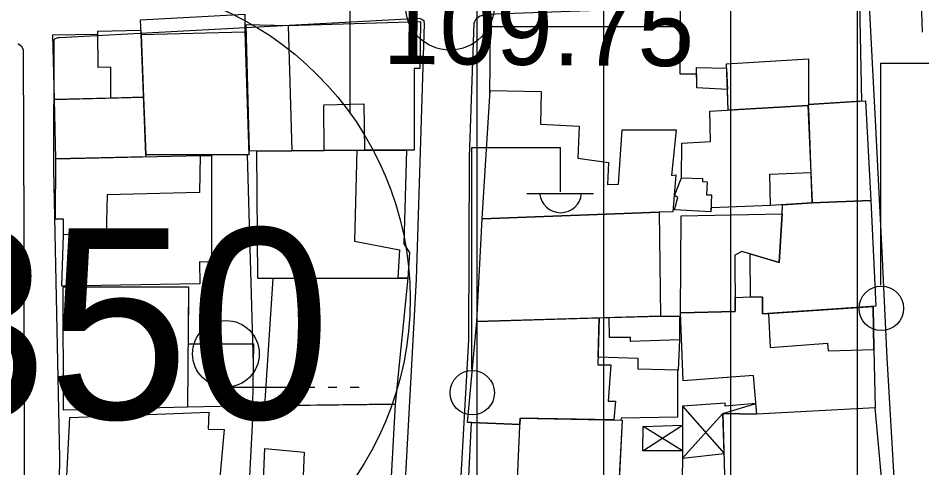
# Model space of a CAD drawing. Extents: x 417997 to 421451, y 4451742 to 4455216.
# Drawn here: x 419608.7 to 419680, y 4453077.9 to 4453113.3 of the extents above; entities that cross this region are included whole.
import ezdxf

# ---------------------------------------------------------------- set-up
doc = ezdxf.new("R2010")
doc.units = 0
for name, color, linetype in [('B_Mesken', 7, 'Continuous'), ('B_Sundurma', 7, 'Continuous'), ('B_Teras', 7, 'Continuous'), ('S_Elektrik_Diregi', 7, 'Continuous'), ('S_Rogar_Kapagi', 7, 'Continuous'), ('S_Tek_Agac', 7, 'Continuous'), ('Sinir_Duvar_tek_tarafa_ait', 7, 'Continuous'), ('Sinir_Tel_bir_taraf', 7, 'Continuous'), ('SM_DAIRE', 7, 'Continuous'), ('SM_TAKS', 7, 'Continuous'), ('TR_ORTAYOGUNKONUT', 7, 'Continuous'), ('Y_Kot_Noktasi', 7, 'Continuous'), ('Yol_Sose', 7, 'Continuous')]:
    doc.layers.add(name, color=color, linetype=linetype)

msp = doc.modelspace()

# ---------------------------------------------------------------- linework, layer by layer
at = {"layer": 'B_Mesken'}
for points in [[(419662.245, 4453108.911), (419660.947, 4453108.924), (419660.959, 4453114.091), (419675.078, 4453114.516), (419675.242, 4453106.789), (419671.063, 4453106.531), (419671.063, 4453106.531), (419671.069, 4453106.437), (419671.003, 4453106.436), (419664.729, 4453106.084), (419664.668, 4453107.714), (419662.252, 4453107.828)], [(419618.442, 4453112.039), (419618.402, 4453113.201), (419626.633, 4453113.631), (419626.611, 4453112.255), (419626.942, 4453102.556), (419618.813, 4453102.558)], [(419636.057, 4453102.925), (419632.865, 4453102.89), (419630.338, 4453102.861), (419627.002, 4453102.846), (419626.741, 4453112.834), (419630.037, 4453112.738), (419640.465, 4453113.06), (419640.413, 4453109.371), (419639.985, 4453109.358), (419639.963, 4453102.922)], [(419615.039, 4453112.299), (419618.414, 4453112.377), (419618.442, 4453112.039), (419618.636, 4453107.087), (419616.066, 4453107.02), (419611.619, 4453106.903), (419611.488, 4453112.007), (419615.04, 4453112.07)], [(419618.636, 4453107.087), (419618.813, 4453102.558), (419618.82, 4453102.392), (419611.734, 4453102.234), (419611.619, 4453106.903)], [(419645.338, 4453097.511), (419645.968, 4453107.636), (419649.995, 4453107.548), (419649.932, 4453104.977), (419652.991, 4453104.805), (419652.878, 4453102.286), (419655.289, 4453101.954), (419655.212, 4453100.214), (419656.088, 4453100.231), (419656.363, 4453104.521), (419660.627, 4453104.525), (419660.257, 4453100.936), (419660.607, 4453100.976), (419660.373, 4453098.057), (419659.28, 4453098.027)], [(419671.003, 4453106.436), (419671.241, 4453101.174), (419671.362, 4453098.758), (419668.067, 4453098.567), (419663.377, 4453098.365), (419663.366, 4453098.062), (419660.507, 4453098.218), (419660.763, 4453099.185), (419660.492, 4453099.338), (419661.039, 4453100.739), (419661.071, 4453103.48), (419663.337, 4453103.6), (419663.288, 4453106.004)], [(419671.362, 4453098.758), (419671.116, 4453105.63), (419671.063, 4453106.531), (419675.547, 4453106.808), (419675.963, 4453098.958)], [(419639.374, 4453102.923), (419639.167, 4453095.541), (419639.615, 4453094.856), (419639.482, 4453092.823), (419638.682, 4453092.822), (419628.851, 4453092.813), (419627.636, 4453092.819), (419627.559, 4453102.848), (419630.338, 4453102.861), (419632.865, 4453102.89), (419635.46, 4453102.918), (419636.057, 4453102.925)], [(419623.103, 4453102.488), (419623.99, 4453102.507), (419623.993, 4453094.083), (419623.048, 4453094.109), (419623.067, 4453092.395), (419612.199, 4453092.21), (419612.323, 4453096.272), (419612.336, 4453097.486), (419611.708, 4453097.473), (419611.734, 4453102.234)], [(419675.963, 4453098.958), (419676.374, 4453090.626), (419667.438, 4453090.025), (419667.427, 4453091.335), (419666.478, 4453091.362), (419666.449, 4453094.755), (419668.757, 4453094.072), (419668.985, 4453097.908), (419669.011, 4453098.622), (419671.362, 4453098.758)], [(419644.905, 4453089.414), (419645.338, 4453097.511), (419659.28, 4453098.027), (419659.401, 4453089.843)], [(419660.963, 4453090.112), (419661.027, 4453097.747), (419668.985, 4453097.908), (419668.757, 4453094.072), (419665.808, 4453094.944), (419665.261, 4453094.635), (419665.284, 4453090.203)], [(419638.486, 4453082.91), (419628.213, 4453082.781), (419628.851, 4453092.813), (419639.482, 4453092.823)], [(419622.147, 4453087.65), (419627.314, 4453087.652), (419627.217, 4453082.761), (419622.11, 4453082.669), (419612.323, 4453082.425), (419612.314, 4453092.147), (419622.181, 4453092.158)], [(419676.209, 4453087.214), (419676.316, 4453082.611), (419666.979, 4453082.117), (419666.728, 4453085.15), (419661.189, 4453084.743), (419660.963, 4453090.112), (419665.284, 4453090.203), (419665.278, 4453091.313), (419666.478, 4453091.362), (419667.427, 4453091.335), (419667.438, 4453090.025), (419667.438, 4453090.025), (419667.919, 4453090.057), (419676.17, 4453090.612)], [(419644.488, 4453081.462), (419644.181, 4453081.469), (419644.905, 4453089.414), (419654.561, 4453089.699), (419654.448, 4453086.01), (419655.484, 4453086.006), (419655.261, 4453083.144), (419655.855, 4453083.146), (419655.708, 4453081.657), (419648.339, 4453081.805), (419648.316, 4453081.303)], [(419660.895, 4453087.98), (419660.797, 4453085.593), (419657.626, 4453085.648), (419657.636, 4453086.512), (419654.466, 4453086.609), (419654.561, 4453089.699), (419655.335, 4453089.722), (419659.401, 4453089.843), (419660.888, 4453089.85), (419660.895, 4453087.98)], [(419638.486, 4453082.91), (419638.08, 4453075.753), (419637.823, 4453073.544), (419634.5, 4453073.578), (419631.066, 4453073.411), (419631.047, 4453072.977), (419627.949, 4453073.152), (419626.806, 4453073.209), (419627.305, 4453082.77)], [(419612.83, 4453081.843), (419623.776, 4453082.279), (419623.723, 4453080.943), (419625.006, 4453080.915), (419624.255, 4453072.722), (419623.183, 4453072.787), (419620.969, 4453072.743), (419618.275, 4453072.689), (419617.063, 4453072.665), (419617.038, 4453072.473), (419613.414, 4453072.317), (419613.405, 4453073.066), (419612.383, 4453073.128)], [(419676.316, 4453082.611), (419666.979, 4453082.117), (419664.318, 4453082.153), (419664.526, 4453074.362), (419677.021, 4453074.791)], [(419644.558, 4453073.47), (419644.092, 4453073.477), (419644.488, 4453081.462), (419648.316, 4453081.303), (419648.339, 4453081.805), (419656.362, 4453081.644), (419656.146, 4453077.122), (419657.739, 4453076.983), (419657.641, 4453073.859), (419655.992, 4453073.909), (419655.955, 4453073.136), (419647.954, 4453073.37)]]:
    msp.add_lwpolyline(points, close=True, dxfattribs=at)
at = {"layer": 'B_Sundurma'}
for p, q in [((419664.318, 4453082.153), (419666.91, 4453082.943)), ((419661.134, 4453082.752), (419664.401, 4453079.013)), ((419661.139, 4453078.646), (419664.318, 4453082.153)), ((419657.995, 4453079.212), (419661.135, 4453081.243)), ((419661.138, 4453079.233), (419658.034, 4453081.143))]:
    msp.add_line(p, q, dxfattribs=at)
for points in [[(419661.139, 4453078.646), (419664.401, 4453079.013), (419664.318, 4453082.153), (419666.979, 4453082.117), (419666.91, 4453082.943), (419664.482, 4453082.745), (419664.49, 4453082.988), (419661.134, 4453082.752), (419661.135, 4453081.243)], [(419661.138, 4453079.233), (419657.995, 4453079.212), (419658.034, 4453081.143), (419661.135, 4453081.243)]]:
    msp.add_lwpolyline(points, close=True, dxfattribs=at)
at = {"layer": 'B_Teras'}
for points in [[(419627.002, 4453102.846), (419626.741, 4453112.834), (419630.037, 4453112.738), (419630.338, 4453102.861)], [(419618.442, 4453112.039), (419618.636, 4453107.087), (419616.066, 4453107.02), (419616.065, 4453109.467), (419615.053, 4453109.428), (419615.039, 4453112.299), (419618.414, 4453112.377)], [(419618.813, 4453102.558), (419618.442, 4453112.039), (419626.611, 4453112.255), (419626.942, 4453102.556)], [(419664.729, 4453106.084), (419664.593, 4453109.717), (419671.054, 4453110.123), (419671.063, 4453106.531), (419671.063, 4453106.531), (419671.069, 4453106.437), (419671.003, 4453106.436)], [(419662.252, 4453107.828), (419662.242, 4453109.429), (419664.605, 4453109.395), (419664.668, 4453107.714)], [(419632.865, 4453102.89), (419632.862, 4453106.496), (419636.016, 4453106.569), (419636.057, 4453102.925)], [(419638.682, 4453092.822), (419628.851, 4453092.813), (419627.636, 4453092.819), (419627.559, 4453102.848), (419630.338, 4453102.861), (419632.865, 4453102.89), (419635.46, 4453102.918), (419635.268, 4453095.736), (419638.816, 4453095.055)], [(419612.323, 4453096.272), (419612.336, 4453097.486), (419611.708, 4453097.473), (419611.734, 4453102.234), (419623.103, 4453102.488), (419623.05, 4453099.595), (419615.762, 4453099.388), (419615.684, 4453096.251)], [(419660.507, 4453098.218), (419660.763, 4453099.185), (419660.492, 4453099.338), (419661.039, 4453100.739), (419662.709, 4453100.681), (419662.696, 4453100.456), (419663.07, 4453100.431), (419663.017, 4453099.413), (419663.412, 4453099.399), (419663.366, 4453098.062)], [(419668.067, 4453098.567), (419668.004, 4453101.024), (419671.241, 4453101.174), (419671.362, 4453098.758)], [(419612.323, 4453082.425), (419612.314, 4453092.147), (419622.181, 4453092.158), (419622.11, 4453082.669)], [(419667.919, 4453090.057), (419668.049, 4453087.357), (419672.553, 4453087.719), (419672.617, 4453087.112), (419676.209, 4453087.214), (419676.17, 4453090.612)], [(419659.401, 4453089.843), (419660.888, 4453089.85), (419660.895, 4453087.98), (419657.034, 4453087.831), (419657.018, 4453088.166), (419655.368, 4453088.149), (419655.335, 4453089.722)], [(419647.954, 4453073.37), (419648.339, 4453081.805), (419656.362, 4453081.644), (419655.955, 4453073.136)], [(419627.949, 4453073.152), (419628.201, 4453079.399), (419631.311, 4453079.116), (419631.047, 4453072.977)]]:
    msp.add_lwpolyline(points, close=True, dxfattribs=at)
at = {"layer": 'S_Elektrik_Diregi'}
for p, q in [((419676.768, 4453092.285), (419676.768, 4453109.785)), ((419676.768, 4453109.785), (419683.768, 4453109.785)), ((419644.515, 4453085.639), (419644.515, 4453103.139)), ((419644.515, 4453103.139), (419651.515, 4453103.139)), ((419651.515, 4453099.639), (419651.515, 4453103.139)), ((419648.855, 4453099.499), (419654.105, 4453099.499))]:
    msp.add_line(p, q, dxfattribs=at)
for centre in [(419676.804, 4453090.45), (419644.551, 4453083.803)]:
    msp.add_circle(centre, 1.75, dxfattribs=at)
msp.add_arc((419651.516, 4453099.652), 1.658, 184.83843, 355.14641, dxfattribs=at)
at = {"layer": 'S_Rogar_Kapagi'}
msp.add_line((419642.841, 4453110.779), (419642.841, 4453117.779), dxfattribs=at)
msp.add_circle((419642.788, 4453114.307), 3.5, dxfattribs=at)
at = {"layer": 'S_Tek_Agac'}
for p, q in [((419625.131, 4453084.246), (419632.131, 4453084.246)), ((419633.181, 4453084.246), (419633.881, 4453084.246)), ((419634.931, 4453084.246), (419635.631, 4453084.246))]:
    msp.add_line(p, q, dxfattribs=at)
msp.add_circle((419625.131, 4453086.871), 2.625, dxfattribs=at)
at = {"layer": 'Sinir_Duvar_tek_tarafa_ait'}
for points in [[(419626.819, 4453102.556), (419627.282, 4453086.017)], [(419660.73, 4453085.594), (419660.733, 4453081.875), (419656.298, 4453081.801), (419656.271, 4453081.645)], [(419661.139, 4453078.646), (419661.097, 4453077.093)]]:
    msp.add_lwpolyline(points, dxfattribs=at)
at = {"layer": 'Sinir_Tel_bir_taraf'}
msp.add_lwpolyline([(419645.938, 4453107.152), (419645.98, 4453112.663), (419660.955, 4453112.662)], dxfattribs=at)
at = {"layer": 'SM_DAIRE'}
msp.add_circle((419614.657, 4453091.193), 25, dxfattribs=at)
msp.add_circle((419614.657, 4453091.193), 25, dxfattribs=at)
at = {"layer": 'TR_ORTAYOGUNKONUT'}
for p, q in [((419634.929, 4453105.824), (419634.929, 4453232.542)), ((419634.929, 4453105.824), (419634.929, 4453232.542)), ((419644.929, 4452974.82), (419644.929, 4453230.012)), ((419644.929, 4452974.82), (419644.929, 4453230.012)), ((419654.929, 4452977.245), (419654.929, 4453227.482)), ((419654.929, 4452977.245), (419654.929, 4453227.482)), ((419664.929, 4452979.671), (419664.929, 4453224.952)), ((419664.929, 4452979.671), (419664.929, 4453224.952)), ((419674.929, 4452982.096), (419674.929, 4453223.949)), ((419674.929, 4452982.096), (419674.929, 4453223.949))]:
    msp.add_line(p, q, dxfattribs=at)
at = {"layer": 'Yol_Sose'}
for points in [[(419688.194, 4453116.106), (419687.305, 4453116.052), (419680.258, 4453115.617), (419680.049, 4453115.569), (419679.979, 4453115.511), (419679.964, 4453115.491), (419679.926, 4453115.413), (419680.018, 4453112.219)], [(419644.716, 4453112.925), (419644.75, 4453113.058), (419644.867, 4453113.274), (419645.039, 4453113.43), (419645.178, 4453113.522), (419645.642, 4453113.637), (419664.821, 4453114.319), (419675.568, 4453115.004), (419675.718, 4453114.959), (419675.796, 4453114.887), (419675.813, 4453114.837), (419675.815, 4453114.819), (419676.306, 4453105.275), (419676.847, 4453094.906), (419677.224, 4453086.56), (419677.872, 4453075.782), (419678.046, 4453066.161)], [(419611.807, 4453063.498), (419612.044, 4453078.643), (419611.574, 4453101.458), (419611.603, 4453111.647), (419611.649, 4453111.707), (419611.885, 4453111.802), (419612.003, 4453111.801), (419640.381, 4453113.315), (419640.597, 4453113.231), (419640.722, 4453113.153), (419640.744, 4453113.068), (419640.764, 4453112.879), (419640.143, 4453092.761)], [(419642.766, 4453059.141), (419643.402, 4453072.102), (419644.29, 4453087.975), (419644.345, 4453102.396), (419644.716, 4453112.925)], [(419608.732, 4453111.331), (419608.811, 4453111.276), (419609.008, 4453111.124), (419609.145, 4453110.829), (419609.211, 4453096.566), (419609.236, 4453075.812), (419609.248, 4453063.496)], [(419640.143, 4453092.761), (419638.992, 4453072.054), (419637.808, 4453060.061)]]:
    msp.add_lwpolyline(points, dxfattribs=at)

# ---------------------------------------------------------------- texts
at = {"layer": 'SM_TAKS'}
msp.add_text('350', height=15, dxfattribs=at).set_placement((419599.916, 4453081.75))
msp.add_text('350', height=15, dxfattribs=at).set_placement((419599.916, 4453081.75))
at = {"layer": 'Y_Kot_Noktasi'}
msp.add_text('109.75 ', height=6, rotation=359.53575, dxfattribs=at).set_placement((419637.488, 4453109.731))

doc.saveas('drawing.dxf')
